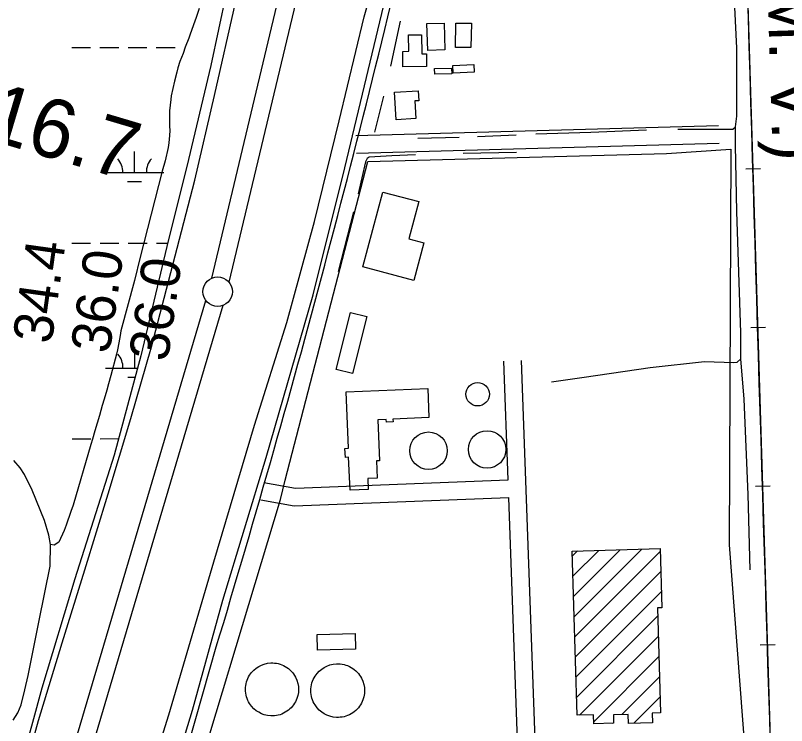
# Model space of a CAD drawing. Extents: x 3297716 to 3335574, y 688621 to 713991.
# Drawn here: x 3324924 to 3326236, y 699756 to 700964 of the extents above; entities that cross this region are included whole.
import ezdxf

# ---------------------------------------------------------------- set-up
doc = ezdxf.new("R2010")
doc.units = 0
for name, color, linetype in [('V-BLDG-OTLN', 7, 'Continuous'), ('V-DOMW-TANK', 7, 'Continuous'), ('V-LEVE-TOET', 7, 'Continuous'), ('V-RAIL-IDEN', 7, 'Continuous'), ('V-RAIL-TRAK', 7, 'Continuous'), ('V-RIVR-RANG', 7, 'Continuous'), ('V-ROAD-CNTR', 7, 'Continuous'), ('V-SITE-OTLN', 7, 'Continuous'), ('V-SITE-VEGE', 7, 'Continuous'), ('V-SURV-IDEN', 7, 'Continuous'), ('V-SURV-LINE', 7, 'Continuous'), ('V-TOPO-SHOR', 7, 'Continuous'), ('V-WETL-SWMP', 7, 'Continuous')]:
    doc.layers.add(name, color=color, linetype=linetype)

msp = doc.modelspace()

# ---------------------------------------------------------------- linework, layer by layer
at = {"layer": 'V-BLDG-OTLN'}
for p, q in [((3325871.9, 700044.4), (3325880.7, 700053.2)), ((3325872.9, 700010.1), (3325917.1, 700054.3)), ((3325873.9, 699975.8), (3325953.6, 700055.4)), ((3325875, 699941.4), (3325990, 700056.5)), ((3325876, 699907.1), (3326021.3, 700052.4)), ((3325877, 699872.8), (3326022.3, 700018.1)), ((3325878, 699838.4), (3326023.3, 699983.7)), ((3325879, 699804.1), (3326017.1, 699942.2)), ((3325884.2, 699773.9), (3326018.1, 699907.8)), ((3325908.3, 699762.6), (3326019.2, 699873.5)), ((3325955.9, 699774.8), (3326020.2, 699839.2)), ((3325976.4, 699760), (3326021.2, 699804.8)), ((3325941.1, 699760.1), (3325942.1, 699761.1))]:
    msp.add_line(p, q, dxfattribs=at)
for points in [[(3325625.8, 700905), (3325624.5, 700950.6), (3325653.8, 700951.4), (3325655.1, 700905.8)], [(3325700.1, 700951.1), (3325699.4, 700909.7), (3325673.1, 700910.1), (3325673.7, 700951.5)], [(3325623.7, 700877.3), (3325583.6, 700877), (3325583.4, 700903.3), (3325593.5, 700903.4), (3325593.3, 700931.2), (3325615.4, 700931.4), (3325615.7, 700898.9), (3325623.5, 700899)], [(3325668.8, 700879), (3325704.3, 700880.7), (3325704.9, 700867.8), (3325669.4, 700866.1)], [(3325637.5, 700874.2), (3325666.5, 700874.9), (3325666.8, 700864.9), (3325637.7, 700864.3)], [(3325572.3, 700786.7), (3325569.2, 700833.6), (3325609.4, 700836.3), (3325610.5, 700819.3), (3325603.7, 700818.9), (3325605.6, 700788.9)], [(3325602.2, 700513.6), (3325515.3, 700536.7), (3325549.2, 700664), (3325610.6, 700647.6), (3325593.8, 700584.6), (3325619.3, 700577.8)], [(3325470.2, 700362.1), (3325494.4, 700458.9), (3325522.2, 700451.9), (3325498, 700355.2)], [(3325493.7, 700156.8), (3325491.3, 700212.7), (3325485.7, 700212.4), (3325485, 700227.8), (3325491.3, 700228.1), (3325487.3, 700324), (3325626, 700329.7), (3325628, 700280.2), (3325566.7, 700277.6), (3325566.9, 700273), (3325555.6, 700272.6), (3325555.4, 700277.2), (3325541, 700276.6), (3325543.9, 700206.8), (3325538.6, 700206.6), (3325539.8, 700177), (3325524, 700176.3), (3325524.7, 700158.1)], [(3325880, 699773.8), (3325871.6, 700053), (3326021.1, 700057.4), (3326024.1, 699956.7), (3326016.7, 699956.4), (3326022, 699777.6), (3326007.6, 699777.1), (3326008.1, 699760.9), (3325967.4, 699759.7), (3325967, 699775.2), (3325941.7, 699774.4), (3325942.1, 699760.1), (3325908.4, 699759.1), (3325907.9, 699774.6)], [(3325437.6, 699911.3), (3325502.5, 699913.1), (3325503.2, 699886.4), (3325438.4, 699884.6)]]:
    msp.add_lwpolyline(points, close=True, dxfattribs=at)
at = {"layer": 'V-DOMW-TANK'}
for points in [[(3325406, 699817.7), (3325405.7, 699812.7), (3325404.8, 699807.5), (3325403.1, 699802.1), (3325400.8, 699796.7), (3325399.2, 699794.1), (3325397.5, 699791.5), (3325395.6, 699789), (3325393.5, 699786.6), (3325391.2, 699784.4), (3325388.8, 699782.3), (3325386.2, 699780.4), (3325383.4, 699778.7), (3325380.5, 699777.1), (3325377.5, 699775.8), (3325374.5, 699774.7), (3325371.4, 699773.9), (3325368.3, 699773.2), (3325365.2, 699772.8), (3325362.1, 699772.6), (3325359.1, 699772.6), (3325353.2, 699773.3), (3325347.8, 699774.5), (3325342.8, 699776.4), (3325338.3, 699778.7), (3325334.1, 699781.4), (3325330, 699784.8), (3325326.1, 699788.9), (3325322.7, 699793.7), (3325321.1, 699796.3), (3325319.7, 699799.1), (3325318.6, 699802), (3325317.5, 699805), (3325316.8, 699808.1), (3325316.2, 699811.3), (3325315.8, 699814.5), (3325315.7, 699817.7), (3325315.8, 699821), (3325316.2, 699824.2), (3325316.8, 699827.4), (3325317.5, 699830.5), (3325318.6, 699833.5), (3325319.7, 699836.4), (3325321.1, 699839.2), (3325322.7, 699841.8), (3325326.1, 699846.5), (3325330, 699850.6), (3325334.1, 699854.1), (3325338.3, 699856.8), (3325342.8, 699859.1), (3325347.8, 699860.9), (3325353.2, 699862.2), (3325359.1, 699862.8), (3325362.1, 699862.8), (3325365.2, 699862.6), (3325368.3, 699862.2), (3325371.4, 699861.6), (3325374.5, 699860.7), (3325377.5, 699859.6), (3325380.5, 699858.3), (3325383.4, 699856.8), (3325386.2, 699855.1), (3325388.8, 699853.2), (3325391.2, 699851.1), (3325393.5, 699848.8), (3325395.6, 699846.5), (3325397.5, 699844), (3325399.2, 699841.4), (3325400.8, 699838.8), (3325403.1, 699833.4), (3325404.8, 699828), (3325405.7, 699822.8)], [(3325518.3, 699815.7), (3325518, 699810.6), (3325517.1, 699805.3), (3325515.5, 699799.8), (3325513.1, 699794.4), (3325511.5, 699791.7), (3325509.8, 699789.1), (3325507.9, 699786.6), (3325505.7, 699784.2), (3325503.4, 699781.9), (3325500.9, 699779.8), (3325498.3, 699777.9), (3325495.5, 699776.1), (3325492.6, 699774.6), (3325489.6, 699773.3), (3325486.5, 699772.2), (3325483.4, 699771.3), (3325480.2, 699770.6), (3325477.1, 699770.2), (3325474, 699770), (3325470.9, 699770), (3325465, 699770.7), (3325459.5, 699772), (3325454.4, 699773.8), (3325449.9, 699776.1), (3325445.6, 699778.9), (3325441.4, 699782.4), (3325437.6, 699786.5), (3325434.1, 699791.3), (3325432.5, 699794), (3325431.1, 699796.8), (3325429.9, 699799.7), (3325428.9, 699802.7), (3325428.1, 699805.9), (3325427.5, 699809.1), (3325427.2, 699812.4), (3325427, 699815.7), (3325427.2, 699818.9), (3325427.5, 699822.2), (3325428.1, 699825.4), (3325428.9, 699828.6), (3325429.9, 699831.6), (3325431.1, 699834.5), (3325432.5, 699837.3), (3325434.1, 699840), (3325437.6, 699844.8), (3325441.4, 699848.9), (3325445.6, 699852.4), (3325449.9, 699855.2), (3325454.4, 699857.5), (3325459.5, 699859.3), (3325465, 699860.6), (3325470.9, 699861.3), (3325474, 699861.3), (3325477.1, 699861.1), (3325480.2, 699860.7), (3325483.4, 699860), (3325486.5, 699859.2), (3325489.6, 699858.1), (3325492.6, 699856.7), (3325495.5, 699855.2), (3325498.3, 699853.4), (3325500.9, 699851.5), (3325503.4, 699849.4), (3325505.7, 699847.1), (3325507.9, 699844.7), (3325509.8, 699842.2), (3325511.5, 699839.6), (3325513.1, 699836.9), (3325515.5, 699831.5), (3325517.1, 699826.1), (3325518, 699820.7)]]:
    msp.add_lwpolyline(points, close=True, dxfattribs=at)
for centre, radius in [((3325710.8, 700319.9), 19.9), ((3325627.2, 700223.8), 31.9), ((3325726.9, 700226), 31.9)]:
    msp.add_circle(centre, radius, dxfattribs=at)
at = {"layer": 'V-LEVE-TOET'}
for points in [[(3325075.3, 699439.4), (3325100.3, 699502.6), (3325185.3, 699774.6), (3325261.9, 700034.9), (3325330.9, 700267.3), (3325386.2, 700441.8), (3325433.4, 700614), (3325475.1, 700785), (3325517.9, 700962.3), (3325533.4, 701018.6), (3325539.2, 701070)], [(3324840.2, 699302.6), (3324860.2, 699382), (3324879.8, 699456.9), (3324908.2, 699568.4), (3324930.4, 699646.3), (3324963.4, 699764.8), (3325004, 699897.2), (3325042.5, 700021.3), (3325081.9, 700150.7), (3325120.8, 700278.7), (3325156, 700400.7), (3325192.2, 700539.9), (3325229.8, 700684.2), (3325263, 700828.4), (3325298.7, 700985.6)]]:
    msp.add_lwpolyline(points, dxfattribs=at)
at = {"layer": 'V-RAIL-TRAK'}
for points in [[(3326310.1, 696520.6), (3326277, 697540.2), (3326277, 697540.2), (3326235.8, 698858.8), (3326235.8, 698858.8), (3326142.9, 701914.3), (3326142.9, 701914.3), (3326092.1, 703411.3), (3326038.6, 704709.6), (3326038.6, 704709.6), (3326027.4, 705172.4)], [(3326167.2, 700703.2), (3326192.2, 700704)], [(3326175.4, 700433.3), (3326200.4, 700434.1)], [(3326183.6, 700163.5), (3326208.6, 700164.2)], [(3326191.8, 699893.6), (3326216.8, 699894.3)]]:
    msp.add_lwpolyline(points, dxfattribs=at)
msp.add_arc((4187450.1, 726565.5), 861659.8, 181.6393943, 181.8426665, dxfattribs=at)
at = {"layer": 'V-ROAD-CNTR'}
for points in [[(3325503.6, 700760.2), (3326120.7, 700777)], [(3325504.5, 700730.2), (3326121.5, 700747)], [(3325762.6, 700174.5), (3325755.3, 700376.2)], [(3325815.5, 699559.2), (3325808.7, 699732.2), (3325785.2, 700377.3)], [(3325346.8, 700169.7), (3325400.7, 700160.2), (3325762.6, 700174.5)], [(3325341.6, 700140.2), (3325398.7, 700130.1), (3325763.7, 700144.5)], [(3325785.5, 699558.8), (3325778.7, 699731), (3325763.7, 700144.5)], [(3324927.6, 698703.4), (3324995.1, 698936.6), (3325266.1, 699890)]]:
    msp.add_lwpolyline(points, dxfattribs=at)
msp.add_arc((3306010.5, 705709.2), 20115.7, 343.18457, 347.15586, dxfattribs=at)
at = {"layer": 'V-SITE-OTLN'}
msp.add_lwpolyline([(3325201, 699563.6), (3325375.5, 700140.6), (3325383.4, 700173.6), (3325523.8, 700716), (3326032.1, 700729.4), (3326141.9, 700737), (3326138.6, 700063.7), (3326175, 699587.1), (3325626.9, 699563.9), (3325227.1, 699554.2)], close=True, dxfattribs=at)
at = {"layer": 'V-SITE-VEGE'}
msp.add_lwpolyline([(3325236.9, 700976.1), (3325231.9, 700960.8), (3325229.6, 700954.8), (3325221.7, 700932.3), (3325219.3, 700926), (3325213.1, 700910.4), (3325209.6, 700899.9), (3325204.3, 700885.8), (3325200.8, 700875), (3325198.8, 700868.1), (3325195, 700852.5), (3325189.5, 700827.6), (3325188.6, 700821.6), (3325186.7, 700802.1), (3325186.4, 700795.5), (3325186.6, 700776.3), (3325186.9, 700768.6), (3325186.4, 700759.9), (3325185.3, 700747.6), (3325184.4, 700739.8), (3325179.2, 700717.3), (3325173.9, 700699.3), (3325136.7, 700553.2), (3325127.1, 700513.3), (3325103.4, 700428), (3325102.3, 700419.7), (3325100, 700407.4), (3325098, 700395.7), (3325096.2, 700388.2), (3325086.6, 700351.6), (3325082.5, 700337.8), (3325079.6, 700327), (3325075.2, 700311.3), (3325072, 700300.5), (3325067.3, 700284), (3325059.7, 700257.9), (3325055.4, 700243.5), (3325052.7, 700234.2), (3325022.3, 700131.3), (3325018.8, 700120.5), (3325010.6, 700097.4), (3325007.4, 700087.8), (3324998.2, 700068.3), (3324990.5, 700063), (3324983.9, 700064), (3324981.2, 700080.1), (3324973.7, 700105.2), (3324952.7, 700156.5), (3324939.7, 700183.4), (3324932.5, 700194.9), (3324921.5, 700207.1)], dxfattribs=at)
at = {"layer": 'V-SURV-LINE'}
for points in [[(3325258.5, 700517.4), (3325485.5, 701469.9)], [(3325514.7, 701462.9), (3325287.7, 700510.4)], [(3324679.2, 698559.2), (3325248.4, 700479.6)], [(3325277.1, 700471), (3324708, 698550.7)]]:
    msp.add_lwpolyline(points, dxfattribs=at)
msp.add_circle((3325268.4, 700494.4), 25, dxfattribs=at)
at = {"layer": 'V-TOPO-SHOR'}
for p, q in [((3325563, 700878.1), (3325579.3, 700954.4)), ((3325536.1, 700766), (3325550.9, 700827.1)), ((3325776.1, 700760.9), (3325710.7, 700757.7)), ((3325679.1, 700756.8), (3325609.2, 700754.8)), ((3325777, 700731), (3325686.3, 700729.7)), ((3325499.3, 700630.2), (3325473.7, 700528.7))]:
    msp.add_line(p, q, dxfattribs=at)
for points in [[(3325145.6, 699519.8), (3325225.8, 699782.1), (3325277, 699969.4), (3325350.8, 700212.2), (3325430.8, 700489.2), (3325484.6, 700704.9), (3325534.6, 700913.4), (3325557.2, 701008.8)], [(3326051.3, 700770.7), (3326065.3, 700771), (3326145.1, 700771.2), (3326149.8, 700775.1), (3326151.6, 700793), (3326151.7, 700908.6), (3326147.3, 701002.5)], [(3325836.5, 700341), (3325891.8, 700349.2), (3326004.6, 700365.6), (3326096.7, 700375.7), (3326146.5, 700374), (3326152.6, 700374.7), (3326158.4, 700380), (3326158.9, 700424.5), (3326152, 700631.1), (3326149.4, 700743.1), (3326149.8, 700775.1)], [(3325809.8, 700762.9), (3325903.6, 700765.7), (3325998.4, 700769.6)], [(3325604.9, 700727.4), (3325564.6, 700725.8), (3325526.4, 700723.1), (3325522.9, 700721), (3325520.1, 700715.1), (3325507.5, 700661)], [(3326174.4, 700021.1), (3326171.2, 700149.2), (3326164.2, 700311.8), (3326158.4, 700380)]]:
    msp.add_lwpolyline(points, dxfattribs=at)
at = {"layer": 'V-WETL-SWMP'}
for p, q in [((3325020, 700909.7), (3325052, 700909.7)), ((3325068, 700909.7), (3325100, 700909.7)), ((3325116, 700909.7), (3325148, 700909.8)), ((3325164, 700909.8), (3325196, 700909.8)), ((3325127, 700697.1), (3325127, 700733.1)), ((3325077, 700697.1), (3325177, 700697.2)), ((3325115.1, 700681.7), (3325139.1, 700681.7)), ((3325020.3, 700577), (3325052.3, 700577)), ((3325068.3, 700577), (3325100.3, 700577)), ((3325116.3, 700577.1), (3325148.3, 700577.1)), ((3325164.3, 700577.1), (3325183.5, 700577.1)), ((3325127.3, 700364.5), (3325127.3, 700400.5)), ((3325077.3, 700364.4), (3325131.9, 700364.5)), ((3325115.3, 700349), (3325127.8, 700349)), ((3325020.6, 700244.3), (3325052.6, 700244.3)), ((3325068.6, 700244.3), (3325100, 700244.4))]:
    msp.add_line(p, q, dxfattribs=at)
for points in [[(3325282.7, 701002.1), (3325256.6, 700879.2), (3325216.1, 700707.3), (3325184.9, 700583), (3325137.5, 700385.4), (3325092.4, 700216), (3325025.2, 700006), (3324969.3, 699819.9), (3324953.5, 699761.2), (3324938.5, 699707.9), (3324929.3, 699682.9), (3324921, 699666.4)], [(3324920.2, 699765.5), (3324928.5, 699777.8), (3324934.2, 699791.3), (3324940.4, 699817.1), (3324946, 699841.5), (3324964.6, 699934.9), (3324983.2, 700027.5), (3324983.9, 700064), (3324981.2, 700080.1), (3324973.7, 700105.2), (3324952.7, 700156.5), (3324939.7, 700183.4), (3324932.5, 700194.9), (3324921.5, 700207.1)]]:
    msp.add_lwpolyline(points, dxfattribs=at)
for centre, start, end in [((3325071.8, 700697.6), 359.2762, 40.8199), ((3325182.3, 700697.7), 139.2762, 180.8199), ((3325072.1, 700364.9), 359.2762, 40.8199)]:
    msp.add_arc(centre, 35.2, start, end, dxfattribs=at)

# ---------------------------------------------------------------- texts
at = {"layer": 'V-RAIL-IDEN'}
msp.add_text('ILLINOIS CENTRAL  (Y. & M. V.)', height=83, rotation=271.7761, dxfattribs=at).set_placement((3326162.2, 702355.7))
at = {"layer": 'V-RIVR-RANG'}
for s, p in [('34.4', (3324985.7, 700404.1)), ('36.0', (3325084.4, 700387.7)), ('36.0', (3325183.5, 700374.2))]:
    msp.add_text(s, height=67, rotation=82.0883, dxfattribs=at).set_placement(p)
at = {"layer": 'V-SURV-IDEN'}
msp.add_text('24+16.7', height=100, rotation=343.4214, dxfattribs=at).set_placement((3324649.9, 700821.1))

doc.saveas('drawing.dxf')
